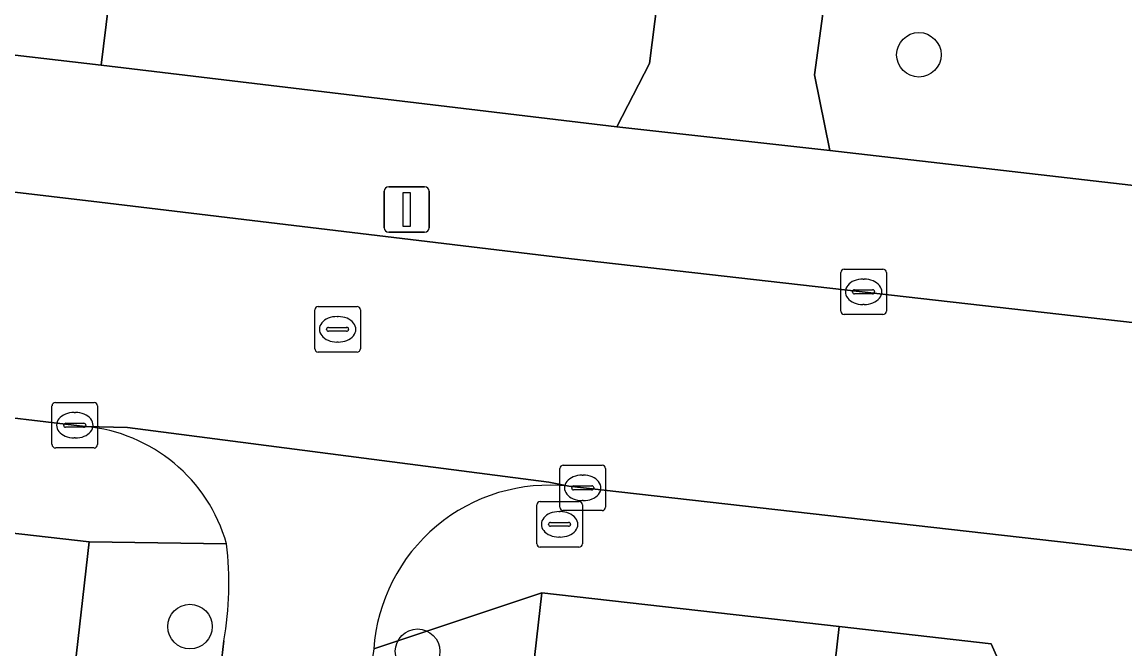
# Model space of a CAD drawing. Extents: x 161692 to 162379, y 380760 to 381678.
# Drawn here: x 162087.29 to 162111.53, y 381140.92 to 381154.7 of the extents above; entities that cross this region are included whole.
import ezdxf

# ---------------------------------------------------------------- set-up
doc = ezdxf.new("R2010")
doc.units = 0
for name, color, linetype in [('IMGEO_Boom', 7, 'Continuous'), ('IMGEO_Brandkraan', 7, 'Continuous'), ('IMGEO_Groenvoorziening', 7, 'Continuous'), ('IMGEO_Kolk', 7, 'Continuous'), ('IMGEO_Lichtmast', 7, 'Continuous'), ('IMGEO_Pand', 7, 'Continuous'), ('IMGEO_Rijbaan_lokaal_open', 7, 'Continuous'), ('IMGEO_Rioolput', 7, 'Continuous'), ('IMGEO_Voetpad_gesloten', 7, 'Continuous'), ('IMGEO_Voetpad_open', 7, 'Continuous')]:
    doc.layers.add(name, color=color, linetype=linetype)

msp = doc.modelspace()

# ---------------------------------------------------------------- linework, layer by layer
at = {"layer": 'IMGEO_Boom'}
for centre in [(162106.997, 381153.976), (162090.975, 381141.408), (162095.978, 381140.866)]:
    msp.add_circle(centre, 0.489, dxfattribs=at)
at = {"layer": 'IMGEO_Brandkraan'}
for p, q in [((162098.599, 381143.229), (162098.599, 381144.081)), ((162098.674, 381144.155), (162099.526, 381144.155)), ((162099.6, 381144.081), (162099.6, 381143.229)), ((162099.087, 381143.935), (162099.112, 381143.935)), ((162098.858, 381143.649), (162098.858, 381143.661)), ((162099.296, 381143.612), (162098.898, 381143.612)), ((162098.901, 381143.698), (162099.299, 381143.698)), ((162099.342, 381143.661), (162099.342, 381143.649)), ((162099.11, 381143.375), (162099.085, 381143.375)), ((162099.526, 381143.155), (162098.674, 381143.155))]:
    msp.add_line(p, q, dxfattribs=at)
for points in [[(162098.599, 381143.229), (162098.599, 381144.081)], [(162098.674, 381144.155), (162099.526, 381144.155)], [(162099.6, 381144.081), (162099.6, 381143.229)], [(162099.526, 381143.155), (162098.674, 381143.155)]]:
    msp.add_lwpolyline(points, dxfattribs=at)
for centre, radius, start, end in [((162098.676, 381144.079), 0.0765, 91.552, 178.448), ((162098.676, 381144.079), 0.0765, 91.552, 178.448), ((162099.524, 381144.079), 0.0765, 1.552, 88.448), ((162099.524, 381144.079), 0.0765, 1.552, 88.448), ((162098.898, 381143.658), 0.0403, 85.8775, 175.7526), ((162098.895, 381143.648), 0.0366, 178.938, 274.7102), ((162099.299, 381143.655), 0.043, 264.8664, 352.4533), ((162099.303, 381143.66), 0.0386, 1.7309, 96.639), ((162098.676, 381143.231), 0.0765, 181.552, 268.448), ((162098.676, 381143.231), 0.0765, 181.552, 268.448), ((162099.524, 381143.231), 0.0765, 271.552, 358.448), ((162099.524, 381143.231), 0.0765, 271.552, 358.448)]:
    msp.add_arc(centre, radius, start, end, dxfattribs=at)
for centre, major_axis, ratio, start_param, end_param in [((162099.086, 381143.655), (-0.387, 0.002), 0.722429, 4.712389, 7.853982), ((162099.111, 381143.655), (-0.39, 0.002), 0.717154, 1.570796, 4.712389)]:
    msp.add_ellipse(centre, major_axis=major_axis, ratio=ratio, start_param=start_param, end_param=end_param, dxfattribs=at)
at = {"layer": 'IMGEO_Groenvoorziening'}
for points in [[(162090.787, 381168.123), (162089.025, 381153.747), (162100.355, 381152.395), (162101.079, 381153.782), (162102.657, 381166.255)], [(162106.694, 381166.723), (162106.422, 381166.149), (162104.701, 381153.539), (162105.038, 381151.871), (162154.533, 381146.175), (162155.871, 381157.555), (162155.636, 381157.584), (162133.829, 381160.381)]]:
    msp.add_lwpolyline(points, dxfattribs=at)
at = {"layer": 'IMGEO_Kolk'}
for p, q in [((162105.281, 381148.34), (162105.281, 381149.192)), ((162105.356, 381149.266), (162106.208, 381149.266)), ((162106.282, 381149.192), (162106.282, 381148.34)), ((162105.769, 381149.046), (162105.794, 381149.046)), ((162105.54, 381148.76), (162105.54, 381148.772)), ((162105.978, 381148.723), (162105.58, 381148.723)), ((162105.583, 381148.809), (162105.981, 381148.809)), ((162106.024, 381148.772), (162106.024, 381148.76)), ((162105.792, 381148.486), (162105.767, 381148.486)), ((162106.208, 381148.266), (162105.356, 381148.266)), ((162087.943, 381145.407), (162087.943, 381146.259)), ((162088.018, 381146.333), (162088.87, 381146.333)), ((162088.944, 381146.259), (162088.944, 381145.407)), ((162088.431, 381146.113), (162088.456, 381146.113)), ((162088.202, 381145.827), (162088.202, 381145.839)), ((162088.64, 381145.79), (162088.242, 381145.79)), ((162088.245, 381145.876), (162088.643, 381145.876)), ((162088.686, 381145.839), (162088.686, 381145.827)), ((162088.454, 381145.553), (162088.429, 381145.553)), ((162088.87, 381145.333), (162088.018, 381145.333)), ((162099.107, 381144.03), (162099.107, 381144.882)), ((162099.182, 381144.956), (162100.034, 381144.956)), ((162100.108, 381144.882), (162100.108, 381144.03)), ((162099.595, 381144.736), (162099.62, 381144.736)), ((162099.366, 381144.45), (162099.366, 381144.462)), ((162099.804, 381144.413), (162099.406, 381144.413)), ((162099.409, 381144.499), (162099.807, 381144.499)), ((162099.85, 381144.462), (162099.85, 381144.45)), ((162099.618, 381144.176), (162099.593, 381144.176)), ((162100.034, 381143.956), (162099.182, 381143.956))]:
    msp.add_line(p, q, dxfattribs=at)
for points in [[(162105.281, 381148.34), (162105.281, 381149.192)], [(162105.356, 381149.266), (162106.208, 381149.266)], [(162106.282, 381149.192), (162106.282, 381148.34)], [(162106.208, 381148.266), (162105.356, 381148.266)], [(162087.943, 381145.407), (162087.943, 381146.259)], [(162088.018, 381146.333), (162088.87, 381146.333)], [(162088.944, 381146.259), (162088.944, 381145.407)], [(162088.87, 381145.333), (162088.018, 381145.333)], [(162099.107, 381144.03), (162099.107, 381144.882)], [(162099.182, 381144.956), (162100.034, 381144.956)], [(162100.108, 381144.882), (162100.108, 381144.03)], [(162100.034, 381143.956), (162099.182, 381143.956)]]:
    msp.add_lwpolyline(points, dxfattribs=at)
for centre, radius, start, end in [((162105.358, 381149.19), 0.0765, 91.552, 178.448), ((162105.358, 381149.19), 0.0765, 91.552, 178.448), ((162106.206, 381149.19), 0.0765, 1.552, 88.448), ((162106.206, 381149.19), 0.0765, 1.552, 88.448), ((162105.58, 381148.769), 0.0403, 85.8775, 175.7526), ((162105.577, 381148.759), 0.0366, 178.938, 274.7102), ((162105.981, 381148.766), 0.043, 264.8664, 352.4533), ((162105.985, 381148.771), 0.0386, 1.7309, 96.639), ((162105.358, 381148.342), 0.0765, 181.552, 268.448), ((162105.358, 381148.342), 0.0765, 181.552, 268.448), ((162106.206, 381148.342), 0.0765, 271.552, 358.448), ((162106.206, 381148.342), 0.0765, 271.552, 358.448), ((162088.02, 381146.257), 0.0765, 91.552, 178.448), ((162088.02, 381146.257), 0.0765, 91.552, 178.448), ((162088.868, 381146.257), 0.0765, 1.552, 88.448), ((162088.868, 381146.257), 0.0765, 1.552, 88.448), ((162088.242, 381145.836), 0.0403, 85.8775, 175.7526), ((162088.239, 381145.826), 0.0366, 178.938, 274.7102), ((162088.643, 381145.833), 0.043, 264.8664, 352.4533), ((162088.647, 381145.838), 0.0386, 1.7309, 96.639), ((162088.02, 381145.409), 0.0765, 181.552, 268.448), ((162088.02, 381145.409), 0.0765, 181.552, 268.448), ((162088.868, 381145.409), 0.0765, 271.552, 358.448), ((162088.868, 381145.409), 0.0765, 271.552, 358.448), ((162099.184, 381144.88), 0.0765, 91.552, 178.448), ((162099.184, 381144.88), 0.0765, 91.552, 178.448), ((162100.032, 381144.88), 0.0765, 1.552, 88.448), ((162100.032, 381144.88), 0.0765, 1.552, 88.448), ((162099.406, 381144.459), 0.0403, 85.8775, 175.7526), ((162099.403, 381144.449), 0.0366, 178.938, 274.7102), ((162099.807, 381144.456), 0.043, 264.8664, 352.4533), ((162099.811, 381144.461), 0.0386, 1.7309, 96.639), ((162099.184, 381144.032), 0.0765, 181.552, 268.448), ((162099.184, 381144.032), 0.0765, 181.552, 268.448), ((162100.032, 381144.032), 0.0765, 271.552, 358.448), ((162100.032, 381144.032), 0.0765, 271.552, 358.448)]:
    msp.add_arc(centre, radius, start, end, dxfattribs=at)
for centre, major_axis, ratio, start_param, end_param in [((162105.768, 381148.766), (-0.387, 0.002), 0.722429, 4.712389, 7.853982), ((162105.793, 381148.766), (-0.39, 0.002), 0.717154, 1.570796, 4.712389), ((162088.43, 381145.833), (-0.387, 0.002), 0.722429, 4.712389, 7.853982), ((162088.455, 381145.833), (-0.39, 0.002), 0.717154, 1.570796, 4.712389), ((162099.594, 381144.456), (-0.387, 0.002), 0.722429, 4.712389, 7.853982), ((162099.619, 381144.456), (-0.39, 0.002), 0.717154, 1.570796, 4.712389)]:
    msp.add_ellipse(centre, major_axis=major_axis, ratio=ratio, start_param=start_param, end_param=end_param, dxfattribs=at)
at = {"layer": 'IMGEO_Lichtmast'}
for p, q in [((162095.244, 381150.175), (162095.244, 381150.975)), ((162095.244, 381150.975), (162095.244, 381150.175)), ((162095.344, 381151.075), (162096.134, 381151.075)), ((162096.134, 381151.075), (162095.344, 381151.075)), ((162096.234, 381150.975), (162096.234, 381150.175)), ((162096.234, 381150.175), (162096.234, 381150.975)), ((162096.134, 381150.075), (162095.344, 381150.075)), ((162095.344, 381150.075), (162096.134, 381150.075))]:
    msp.add_line(p, q, dxfattribs=at)
msp.add_lwpolyline([(162095.664, 381150.95), (162095.814, 381150.95), (162095.814, 381150.2), (162095.664, 381150.2), (162095.664, 381150.95)], dxfattribs=at)
for centre, start, end in [((162095.344, 381150.975), 90, 180), ((162095.344, 381150.975), 90, 180), ((162096.134, 381150.975), 0, 90), ((162096.134, 381150.975), 360, 90), ((162095.344, 381150.175), 180, 270), ((162095.344, 381150.175), 180, 270), ((162096.134, 381150.175), 270, 0), ((162096.134, 381150.175), 270, 0)]:
    msp.add_arc(centre, 0.1, start, end, dxfattribs=at)
at = {"layer": 'IMGEO_Pand'}
for points in [[(162081.935, 381144.049), (162080.779, 381134.286), (162080.655, 381133.357), (162083.55, 381133.042), (162083.371, 381131.369), (162084.693, 381131.219), (162084.45, 381129.08), (162087.113, 381128.778), (162088.76, 381143.274)], [(162105.246, 381141.408), (162098.713, 381142.15), (162096.806, 381125.362), (162099.102, 381125.102), (162099.363, 381127.404), (162099.635, 381127.373), (162099.872, 381129.457), (162101.248, 381129.301), (162101.554, 381131.991), (162104.145, 381131.697)], [(162105.246, 381141.408), (162104.145, 381131.697), (162106.633, 381131.414), (162106.484, 381130.11), (162110.241, 381129.686), (162111.418, 381140.063), (162108.883, 381140.351), (162108.589, 381141.028)]]:
    msp.add_lwpolyline(points, close=True, dxfattribs=at)
at = {"layer": 'IMGEO_Rijbaan_lokaal_open'}
for points in [[(162035.868, 381157.223), (162035.272, 381151.971), (162046.318, 381150.716), (162059.956, 381149.132), (162076.958, 381147.175), (162083.226, 381146.452), (162088.674, 381145.807), (162089.605, 381145.78), (162098.867, 381144.583), (162099.301, 381144.492), (162110.364, 381143.24), (162123.06, 381141.745), (162138.28, 381140.018), (162151.448, 381138.67), (162151.612, 381138.643), (162152.215, 381143.559), (162151.341, 381143.648), (162145.788, 381144.184), (162130.147, 381145.94), (162114.073, 381147.824), (162099.359, 381149.494)], [(162099.359, 381149.494), (162088.985, 381150.738), (162083.704, 381151.361), (162070.622, 381152.857), (162057.292, 381154.376), (162045.02, 381155.742), (162037.977, 381156.569)], [(162099.301, 381144.492), (162098.867, 381144.583), (162089.605, 381145.78), (162088.674, 381145.807)], [(162091.718, 381141.095), (162091.675, 381140.712), (162090.897, 381133.818), (162089.66, 381123.283), (162089.144, 381118.949), (162088.062, 381109.853), (162087.354, 381103.53), (162086.495, 381095.852), (162085.982, 381091.591), (162089.124, 381091.282), (162089.351, 381093.214), (162091.375, 381110.553), (162091.779, 381113.963), (162092.199, 381117.505), (162092.711, 381121.831), (162092.825, 381122.794), (162092.948, 381123.832), (162094.991, 381140.718)]]:
    msp.add_lwpolyline(points, dxfattribs=at)
for centre, radius, start, end in [((162088.349, 381142.257), 3.565, 15.8063, 84.7679), ((162098.872, 381140.649), 3.866, 83.6337, 176.0458), ((162084.812, 381142.36), 7.021, 349.6215, 7.1023)]:
    msp.add_arc(centre, radius, start, end, dxfattribs=at)
at = {"layer": 'IMGEO_Rioolput'}
for p, q in [((162093.795, 381148.442), (162094.647, 381148.442)), ((162093.72, 381147.516), (162093.72, 381148.368)), ((162094.208, 381148.222), (162094.233, 381148.222)), ((162094.721, 381148.368), (162094.721, 381147.516)), ((162094.022, 381147.985), (162094.42, 381147.985)), ((162093.979, 381147.936), (162093.979, 381147.948)), ((162094.417, 381147.899), (162094.019, 381147.899)), ((162094.463, 381147.948), (162094.463, 381147.936)), ((162094.231, 381147.662), (162094.206, 381147.662)), ((162094.647, 381147.442), (162093.795, 381147.442))]:
    msp.add_line(p, q, dxfattribs=at)
for points in [[(162093.795, 381148.442), (162094.647, 381148.442)], [(162093.72, 381147.516), (162093.72, 381148.368)], [(162094.721, 381148.368), (162094.721, 381147.516)], [(162094.647, 381147.442), (162093.795, 381147.442)]]:
    msp.add_lwpolyline(points, dxfattribs=at)
for centre, radius, start, end in [((162093.797, 381148.366), 0.0765, 91.552, 178.448), ((162093.797, 381148.366), 0.0765, 91.552, 178.448), ((162094.645, 381148.366), 0.0765, 1.552, 88.448), ((162094.645, 381148.366), 0.0765, 1.552, 88.448), ((162094.019, 381147.945), 0.0403, 85.8775, 175.7526), ((162094.424, 381147.947), 0.0386, 1.7309, 96.639), ((162094.016, 381147.935), 0.0366, 178.938, 274.7102), ((162094.42, 381147.942), 0.043, 264.8664, 352.4533), ((162093.797, 381147.518), 0.0765, 181.552, 268.448), ((162093.797, 381147.518), 0.0765, 181.552, 268.448), ((162094.645, 381147.518), 0.0765, 271.552, 358.448), ((162094.645, 381147.518), 0.0765, 271.552, 358.448)]:
    msp.add_arc(centre, radius, start, end, dxfattribs=at)
for centre, major_axis, ratio, start_param, end_param in [((162094.207, 381147.942), (-0.387, 0.002), 0.722429, 4.712389, 7.853982), ((162094.232, 381147.942), (-0.39, 0.002), 0.717154, 1.570796, 4.712389)]:
    msp.add_ellipse(centre, major_axis=major_axis, ratio=ratio, start_param=start_param, end_param=end_param, dxfattribs=at)
at = {"layer": 'IMGEO_Voetpad_gesloten'}
for points in [[(162087.216, 381168.088), (162085.701, 381155.667), (162084.923, 381154.225), (162089.025, 381153.747), (162090.787, 381168.123)], [(162102.657, 381166.255), (162101.079, 381153.782), (162100.355, 381152.395), (162105.038, 381151.871), (162104.701, 381153.539), (162106.422, 381166.149), (162106.694, 381166.723)]]:
    msp.add_lwpolyline(points, dxfattribs=at)
at = {"layer": 'IMGEO_Voetpad_open'}
for points in [[(162157.097, 381145.971), (162154.533, 381146.175), (162105.038, 381151.871), (162100.355, 381152.395), (162089.025, 381153.747), (162084.923, 381154.225), (162077.258, 381155.104), (162066.221, 381156.369), (162035.205, 381159.925)], [(162037.977, 381156.569), (162045.02, 381155.742), (162057.292, 381154.376), (162070.622, 381152.857), (162083.704, 381151.361), (162088.985, 381150.738), (162099.359, 381149.494), (162114.073, 381147.824), (162130.147, 381145.94), (162145.788, 381144.184), (162151.341, 381143.648), (162152.215, 381143.559)], [(162088.674, 381145.807), (162083.226, 381146.452), (162076.958, 381147.175), (162059.956, 381149.132), (162046.318, 381150.716)], [(162029.575, 381148.446), (162033.856, 381148.586), (162040.047, 381148.788), (162046.66, 381148.037), (162052.442, 381147.38), (162058.755, 381146.663), (162061.882, 381146.308), (162062.241, 381145.483), (162064.558, 381145.22), (162066.874, 381144.957), (162067.414, 381145.687), (162069.377, 381145.464), (162069.731, 381144.651), (162070.158, 381144.603), (162070.585, 381144.554), (162071.158, 381145.328), (162073.159, 381145.1), (162073.55, 381144.201), (162075.948, 381143.929), (162078.343, 381143.657), (162078.889, 381144.395), (162081.935, 381144.049), (162088.76, 381143.274), (162091.779, 381143.228)], [(162154.785, 381138.216), (162151.612, 381138.643), (162151.448, 381138.67), (162138.28, 381140.018), (162123.06, 381141.745), (162110.364, 381143.24), (162099.301, 381144.492)], [(162091.779, 381143.228), (162088.76, 381143.274), (162087.113, 381128.778), (162086.463, 381123.177), (162086.034, 381119.469), (162085.911, 381118.471), (162085.144, 381111.839), (162084.533, 381106.562), (162084.352, 381105.057), (162081.406, 381080.534), (162080.783, 381075.07), (162080.609, 381073.546), (162073.358, 381009.985), (162072.098, 381000), (162069.905, 380982.626), (162069.864, 380982.299), (162069.64, 380980.521), (162068.692, 380973.013), (162065.061, 380951.346)], [(162089.842, 381066.266), (162090.553, 381072.412), (162090.77, 381073.897), (162091.404, 381079.381), (162091.965, 381084.236), (162092.588, 381089.623), (162093.223, 381095.12), (162093.332, 381096.064), (162093.949, 381101.4), (162094.532, 381106.442), (162095.141, 381111.709), (162095.782, 381117.258), (162096.163, 381120.55), (162096.806, 381125.362), (162098.713, 381142.15), (162095.015, 381140.916), (162094.991, 381140.718)], [(162095.015, 381140.916), (162098.713, 381142.15), (162105.246, 381141.408), (162108.589, 381141.028), (162108.883, 381140.351), (162111.418, 381140.063), (162114.23, 381139.744)], [(162091.675, 381140.712), (162091.718, 381141.095)]]:
    msp.add_lwpolyline(points, dxfattribs=at)
for centre, radius, start, end in [((162088.349, 381142.257), 3.565, 15.8063, 84.7679), ((162098.872, 381140.649), 3.866, 83.6337, 176.0458), ((162084.812, 381142.36), 7.021, 349.6215, 7.1023)]:
    msp.add_arc(centre, radius, start, end, dxfattribs=at)

doc.saveas('drawing.dxf')
